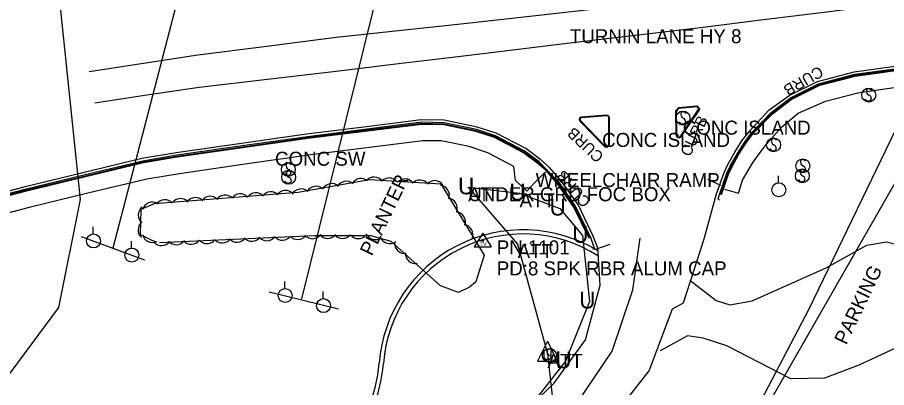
# Model space of a CAD drawing. Extents: x 978516 to 993312, y 1836504 to 1846212.
# Drawn here: x 982053.5 to 982364.1, y 1842469.1 to 1842601.2 of the extents above; entities that cross this region are included whole.
import ezdxf

# ---------------------------------------------------------------- set-up
doc = ezdxf.new("R2010")
doc.units = 0
for name, color, linetype in [('Default', 7, 'Continuous'), ('R_Proposed Road', 7, 'Continuous'), ('S_CURB', 7, 'Continuous'), ('S_CURB_ANNOT', 7, 'Continuous'), ('S_EDGE_CONCRETE', 7, 'Continuous'), ('S_EDGE_PAVEMENT', 7, 'Continuous'), ('S_FIBER_OPTIC_CABLE', 7, 'Continuous'), ('S_FIBER_OPTIC_CABLE_ANNOT', 7, 'Continuous'), ('S_GAS_UTILITIES', 7, 'Continuous'), ('S_MISC_STRUCTURES_ANNOT', 7, 'Continuous'), ('S_PARKING', 7, 'Continuous'), ('S_PARKING_ANNOT', 7, 'Continuous'), ('S_PAVEMENT_CROWN', 7, 'Continuous'), ('S_SECONDARY_CTL', 7, 'Continuous'), ('S_SECONDARY_CTL_ANNOT', 7, 'Continuous'), ('S_SIDEWALK', 7, 'Continuous'), ('S_SIGN', 7, 'Continuous'), ('S_SURVEY_TEXT_ANNOT', 7, 'Continuous'), ('S_TREE', 7, 'Continuous'), ('S_TREE_ANNOT', 7, 'Continuous'), ('S_UNDERGROUND_CABLE', 7, 'Continuous'), ('S_UNDERGROUND_CABLE_ANNOT', 7, 'Continuous'), ('S_UTILITY_POLE', 7, 'Continuous'), ('S_UTILITY_POLE_ANNOT', 7, 'Continuous'), ('S_UTL_PT_SYM', 7, 'Continuous'), ('S_WATER_UTILITIES', 7, 'Continuous')]:
    doc.layers.add(name, color=color, linetype=linetype)

msp = doc.modelspace()

# ---------------------------------------------------------------- linework, layer by layer
at = {"layer": 'R_Proposed Road'}
for centre, radius, start, end in [((982234.18, 1842473.89), 51.5, 58.5999, 175.7242), ((982234.18, 1842473.89), 50, 57.398, 175.7242), ((982134.45, 1842481.35), 48.5, 279.6107, 355.7242), ((982134.45, 1842481.35), 50, 279.6107, 355.7242)]:
    msp.add_arc(centre, radius, start, end, dxfattribs=at)
at = {"layer": 'S_CURB'}
for points in [[(982304.42, 1842535.98), (982303.95, 1842536.4), (982304.37, 1842537.95), (982307.03, 1842545.57), (982308.22, 1842548.13), (982310.81, 1842552.61), (982313.37, 1842556.57), (982315.95, 1842560.09), (982322.81, 1842567.3), (982329.76, 1842572.5), (982339.82, 1842577.44), (982352.71, 1842580.95), (982369.73, 1842583.25), (982386.76, 1842585.55), (982400.02, 1842587.44), (982413.29, 1842589.33), (982426.56, 1842591.21), (982439.83, 1842593.1), (982442.85, 1842593.45), (982466.9, 1842597.19), (982484.96, 1842599.99)], [(982304.87, 1842538.03), (982307.35, 1842545.41), (982308.61, 1842548.09), (982311.06, 1842552.48), (982313.43, 1842556.24), (982316.2, 1842559.9), (982323.1, 1842567.03), (982329.85, 1842572.11), (982340.17, 1842577.24), (982352.8, 1842580.52), (982368.16, 1842582.67), (982383.51, 1842584.81), (982387.48, 1842585.26), (982387.87, 1842584.87), (982400.75, 1842586.68), (982413.62, 1842588.48), (982426.5, 1842590.28), (982439.37, 1842592.09), (982439.81, 1842592.52), (982442.92, 1842593.1), (982466.98, 1842596.86), (982485.01, 1842599.68)], [(982305.15, 1842537.93), (982307.63, 1842545.3), (982308.88, 1842547.95), (982311.31, 1842552.33), (982313.68, 1842556.07), (982316.43, 1842559.7), (982323.3, 1842566.8), (982330, 1842571.85), (982340.27, 1842576.96), (982352.85, 1842580.23), (982368.2, 1842582.37), (982383.55, 1842584.51), (982387.37, 1842584.94), (982387.77, 1842584.55), (982400.7, 1842586.37), (982413.64, 1842588.18), (982426.58, 1842589.99), (982439.51, 1842591.81), (982439.96, 1842592.25), (982442.97, 1842592.8), (982467.03, 1842596.57), (982485.05, 1842599.39)], [(982259.19, 1842518.42), (982259.74, 1842518.67), (982258.56, 1842522.25), (982252.99, 1842533.8), (982247.1, 1842542.32), (982242.73, 1842546.82), (982239.93, 1842549.63), (982234.65, 1842553.59), (982224.32, 1842558.97), (982217.61, 1842561.18), (982205.98, 1842563.54), (982197.98, 1842563.75), (982177.6, 1842561.18), (982157.22, 1842558.62), (982133.89, 1842555.31), (982110.55, 1842552.01), (982098.38, 1842549.94), (982077.29, 1842544.84), (982056.2, 1842539.74), (982040.03, 1842535.57), (982023.85, 1842531.4), (982010.37, 1842526.53)], [(982258.14, 1842522.38), (982252.66, 1842533.58), (982246.8, 1842542.04), (982242.63, 1842546.71), (982239.63, 1842549.31), (982234.53, 1842553.16), (982224.16, 1842558.57), (982217.46, 1842560.73), (982205.96, 1842563.14), (982197.94, 1842563.29), (982177.62, 1842560.77), (982157.3, 1842558.25), (982133.93, 1842554.92), (982110.55, 1842551.6), (982098.49, 1842549.56), (982077.38, 1842544.46), (982056.27, 1842539.36), (982040.02, 1842535.15), (982023.78, 1842530.95), (982010.67, 1842526.29)], [(982257.87, 1842522.25), (982252.4, 1842533.42), (982246.57, 1842541.85), (982242.42, 1842546.5), (982239.44, 1842549.08), (982234.37, 1842552.91), (982224.04, 1842558.3), (982217.38, 1842560.44), (982205.92, 1842562.84), (982197.95, 1842562.99), (982177.65, 1842560.47), (982157.34, 1842557.95), (982133.97, 1842554.63), (982110.6, 1842551.31), (982098.55, 1842549.27), (982077.45, 1842544.17), (982056.34, 1842539.07), (982040.11, 1842534.87), (982023.87, 1842530.66), (982010.77, 1842526.01)], [(982304.83, 1842541.16), (982300.18, 1842543.39)], [(982259.86, 1842518.36), (982265.4, 1842520.26)]]:
    msp.add_lwpolyline(points, dxfattribs=at)
at = {"layer": 'S_EDGE_CONCRETE'}
for points in [[(982296.89, 1842568.55), (982290.22, 1842558.52), (982289.72, 1842558.4), (982289.31, 1842558.68), (982289.11, 1842559.42), (982288.99, 1842567.43), (982289.23, 1842567.9), (982289.54, 1842568.31), (982289.98, 1842568.79), (982296.19, 1842569.34), (982296.68, 1842569.11)], [(982254.99, 1842565.39), (982254.7, 1842565.26), (982254.56, 1842564.89), (982254.7, 1842564.38), (982263.5, 1842555.21), (982264.15, 1842555.14), (982264.63, 1842555.46), (982264.82, 1842555.96), (982264.85, 1842565.41), (982264.6, 1842565.94), (982264.1, 1842566.1)]]:
    msp.add_lwpolyline(points, close=True, dxfattribs=at)
at = {"layer": 'S_EDGE_PAVEMENT'}
for points in [[(982271.49, 1842465.17), (982279.26, 1842474.99), (982287.62, 1842497.14), (982291.52, 1842499.32), (982298.92, 1842522.18), (982303.37, 1842538.19), (982306.09, 1842545.8), (982307.37, 1842548.71), (982309.85, 1842553.14), (982312.38, 1842557.14), (982315.19, 1842560.76), (982322.07, 1842568.05), (982329.33, 1842573.33), (982339.46, 1842578.35), (982352.52, 1842581.77), (982369.63, 1842584.15)], [(982234.99, 1842460.83), (982245.17, 1842470.57), (982256.48, 1842486.16), (982261.73, 1842505.61), (982260.95, 1842518.88), (982259.32, 1842523.06), (982253.86, 1842534.39), (982247.8, 1842542.91), (982243.65, 1842547.62), (982240.57, 1842550.39), (982235.16, 1842554.44), (982224.59, 1842559.92), (982217.79, 1842562.07), (982206.04, 1842564.55), (982197.85, 1842564.63), (982177.37, 1842562.04), (982156.9, 1842559.46), (982133.58, 1842556.15), (982110.26, 1842552.85), (982098.06, 1842550.78), (982076.95, 1842545.7), (982055.83, 1842540.62), (982039.78, 1842536.44)]]:
    msp.add_lwpolyline(points, dxfattribs=at)
for points in [[(982297.27, 1842568.3), (982290.3, 1842558.27), (982289.74, 1842558.15), (982289.15, 1842558.57), (982288.87, 1842559.44), (982288.81, 1842567.48), (982288.95, 1842568.06), (982289.35, 1842568.55), (982289.88, 1842569.02), (982296.29, 1842569.61), (982296.9, 1842569.15)], [(982254.92, 1842565.63), (982254.44, 1842565.36), (982254.29, 1842564.91), (982254.51, 1842564.2), (982263.43, 1842555), (982264.27, 1842554.84), (982264.81, 1842555.32), (982265.07, 1842555.91), (982265.06, 1842565.46), (982264.72, 1842566.06), (982264.1, 1842566.33)]]:
    msp.add_lwpolyline(points, close=True, dxfattribs=at)
at = {"layer": 'S_FIBER_OPTIC_CABLE'}
for p, q in [((982066.22, 1842629.69), (982075.94, 1842536.16)), ((982214.61, 1842540.59), (982232.29, 1842520.3)), ((982075.94, 1842536.16), (982068.23, 1842497.67)), ((982232.29, 1842520.3), (982242.92, 1842481.09)), ((982068.23, 1842497.67), (982015.93, 1842427.3)), ((982242.92, 1842481.09), (982252.37, 1842398.07))]:
    msp.add_line(p, q, dxfattribs=at)
at = {"layer": 'S_GAS_UTILITIES'}
msp.add_line((982369.88, 1842547.06), (982296.84, 1842419.66), dxfattribs=at)
at = {"layer": 'S_PARKING'}
msp.add_lwpolyline([(982293.76, 1842507.44), (982303.23, 1842500.15), (982308.05, 1842498.57), (982316.13, 1842500.08), (982342.48, 1842511.76), (982357.09, 1842519.89), (982364.05, 1842521.14), (982373.29, 1842518.79), (982390.17, 1842513.46), (982395.32, 1842485.93), (982368.86, 1842483.8), (982354.21, 1842477.11), (982341.96, 1842472.46), (982329.84, 1842472.23), (982307.08, 1842483.95), (982298.56, 1842486.71), (982292.94, 1842487.52), (982283.26, 1842482.24)], dxfattribs=at)
at = {"layer": 'S_PAVEMENT_CROWN'}
for points in [[(982079.21, 1842581.93), (982098.6, 1842584.89), (982117.98, 1842587.85), (982142.7, 1842590.98), (982167.42, 1842594.11), (982189.71, 1842596.53), (982212, 1842598.94), (982232.32, 1842601.19), (982252.65, 1842603.44), (982274.49, 1842605.87), (982296.34, 1842608.3), (982319.07, 1842611.15), (982341.81, 1842614), (982363.48, 1842616.91), (982385.15, 1842619.83)], [(982081.18, 1842570.71), (982099.85, 1842573.5), (982118.52, 1842576.3), (982142.96, 1842579.15), (982167.41, 1842582), (982189.68, 1842584.69), (982211.96, 1842587.39), (982232.45, 1842589.86), (982252.95, 1842592.33), (982275.29, 1842594.95), (982297.63, 1842597.57), (982320.17, 1842600.41), (982342.71, 1842603.24), (982364.35, 1842606.03)], [(982252.96, 1842462.67), (982266.06, 1842482.04), (982273.46, 1842504), (982276.01, 1842522.41)]]:
    msp.add_lwpolyline(points, dxfattribs=at)
at = {"layer": 'S_SECONDARY_CTL'}
for p, q in [((982219.82, 1842524.23), (982216.81, 1842519.27)), ((982219.82, 1842524.23), (982222.77, 1842519.27)), ((982216.81, 1842519.27), (982222.77, 1842519.27))]:
    msp.add_line(p, q, dxfattribs=at)
for radius in [0.311, 0.183, 0.103]:
    msp.add_circle((982219.82, 1842521.62), radius, dxfattribs=at)
at = {"layer": 'S_SIDEWALK'}
for points in [[(982306.16, 1842539.88), (982311.2, 1842538.43), (982312.63, 1842543.13), (982316.18, 1842549.13), (982318.91, 1842552.93), (982321.14, 1842555.84), (982326.7, 1842562.15), (982332.46, 1842566.98), (982342.25, 1842571.33), (982353.84, 1842574.33), (982369.23, 1842576.49), (982384.63, 1842578.66), (982394.09, 1842579.74)], [(982242.23, 1842546.07), (982238.2, 1842542.03), (982235.58, 1842539.23), (982231.48, 1842542.98), (982230.94, 1842547.98), (982221.67, 1842552.91), (982215.01, 1842555.06), (982204.98, 1842557.14), (982198.45, 1842557.16), (982178.45, 1842554.67), (982158.45, 1842552.18), (982134.95, 1842548.77), (982111.45, 1842545.35), (982099.78, 1842543.51), (982078.75, 1842538.41), (982057.72, 1842533.3), (982041.95, 1842529.21), (982026.19, 1842525.12), (982012.24, 1842520.07)]]:
    msp.add_lwpolyline(points, dxfattribs=at)
at = {"layer": 'S_SIGN'}
for centre in [(982357.73, 1842573.48), (982291.35, 1842565.28), (982323.74, 1842555.7), (982334.16, 1842548.23), (982150.36, 1842546.93), (982150.47, 1842544.14), (982334, 1842544.65), (982243.62, 1842480.56)]:
    msp.add_circle(centre, 2.49, dxfattribs=at)
for centre, radius, start, end in [((982358.41, 1842574.8), 1.5, 167.1196, 241.9813), ((982357.8, 1842574.75), 0.95, 16.5258, 156.8957), ((982357.57, 1842572.66), 1.28, 204.641, 335.359), ((982357.31, 1842572.14), 1.4, 358.6529, 73.7063), ((982292.04, 1842566.6), 1.5, 167.1196, 241.9813), ((982291.43, 1842566.55), 0.95, 16.5258, 156.8957), ((982290.94, 1842563.94), 1.4, 358.6529, 73.7063), ((982291.2, 1842564.45), 1.28, 204.641, 335.359), ((982324.42, 1842557.03), 1.5, 167.1196, 241.9813), ((982323.81, 1842556.97), 0.95, 16.5258, 156.8957), ((982323.58, 1842554.88), 1.28, 204.641, 335.359), ((982323.32, 1842554.36), 1.4, 358.6529, 73.7063), ((982334.85, 1842549.55), 1.5, 167.1196, 241.9813), ((982334.24, 1842549.5), 0.95, 16.5258, 156.8957), ((982151.04, 1842548.26), 1.5, 167.1196, 241.9813), ((982150.43, 1842548.2), 0.95, 16.5258, 156.8957), ((982149.95, 1842545.59), 1.4, 358.6529, 73.7063), ((982334.01, 1842547.4), 1.28, 204.641, 335.359), ((982334.07, 1842545.92), 0.95, 16.5258, 156.8957), ((982333.75, 1842546.89), 1.4, 358.6529, 73.7063), ((982150.2, 1842546.11), 1.28, 204.641, 335.359), ((982151.16, 1842545.46), 1.5, 167.1196, 241.9813), ((982150.55, 1842545.41), 0.95, 16.5258, 156.8957), ((982150.06, 1842542.8), 1.4, 358.6529, 73.7063), ((982333.84, 1842543.83), 1.28, 204.641, 335.359), ((982334.68, 1842545.98), 1.5, 167.1196, 241.9813), ((982333.59, 1842543.31), 1.4, 358.6529, 73.7063), ((982150.32, 1842543.32), 1.28, 204.641, 335.359), ((982244.3, 1842481.89), 1.5, 167.1196, 241.9813), ((982243.69, 1842481.83), 0.95, 16.5258, 156.8957), ((982243.46, 1842479.74), 1.28, 204.641, 335.359), ((982243.2, 1842479.22), 1.4, 358.6529, 73.7063)]:
    msp.add_arc(centre, radius, start, end, dxfattribs=at)
at = {"layer": 'S_TREE'}
msp.add_lwpolyline([(982103.24, 1842520.85), (982097.54, 1842523.59), (982097.78, 1842532.74), (982102.52, 1842534.82), (982153.85, 1842538.82), (982179.34, 1842543.29), (982204.82, 1842541.83), (982220.29, 1842516.39), (982217.3, 1842506.79), (982215.07, 1842504.95), (982211.21, 1842502.96), (982204.67, 1842505.41), (982187.15, 1842521.21), (982179.79, 1842523.25), (982159.74, 1842523.23), (982104.35, 1842520.69)], dxfattribs=at)
for centre, major_axis, ratio, start_param, end_param in [((982176.3, 1842540.05), (-1.06, 3.49), 0.999933, 5.275363, 7.048563), ((982180.94, 1842540.57), (-3.64, 0.21), 0.999998, 3.825789, 5.598989), ((982186.37, 1842540.25), (-3.64, 0.21), 0.999998, 3.825789, 5.598989), ((982192.01, 1842539.9), (-3.64, 0.21), 0.999998, 3.825788, 5.598989), ((982160.28, 1842537.28), (-1.06, 3.49), 0.999933, 5.275363, 7.048563), ((982165.84, 1842538.22), (-1.06, 3.49), 0.999933, 5.275363, 7.048563), ((982171.11, 1842539.07), (-1.06, 3.49), 0.999933, 5.275363, 7.048563), ((982197.33, 1842539.52), (-3.64, 0.21), 0.999998, 3.825788, 5.598989), ((982202.61, 1842539.29), (-3.64, 0.21), 0.999998, 3.825788, 5.598989), ((982204.26, 1842537.69), (-1.89, 3.11), 0.999993, 3.825789, 5.598989), ((982122.46, 1842533.7), (-1.32, 3.4), 0.999982, 5.10472, 6.87792), ((982127.75, 1842534.15), (-1.32, 3.4), 0.999982, 5.104719, 6.87792), ((982133.17, 1842534.57), (-1.32, 3.4), 0.999982, 5.104719, 6.87792), ((982138.8, 1842534.98), (-1.32, 3.4), 0.999982, 5.10472, 6.87792), ((982144.13, 1842535.32), (-1.32, 3.4), 0.999982, 5.10472, 6.87792), ((982149.39, 1842535.8), (-1.32, 3.4), 0.999982, 5.10472, 6.87792), ((982154.92, 1842536.34), (-1.06, 3.49), 0.999933, 5.275363, 7.048563), ((982101.83, 1842531.65), (1.38, -3.37), 0.999776, 2.27906, 4.05226), ((982106.24, 1842532.47), (-1.32, 3.4), 0.999982, 5.104719, 6.87792), ((982111.88, 1842532.88), (-1.32, 3.4), 0.999982, 5.10472, 6.87792), ((982117.2, 1842533.22), (-1.32, 3.4), 0.999982, 5.10472, 6.87792), ((982207.09, 1842533.04), (-1.89, 3.11), 0.999993, 3.825789, 5.598989), ((982100.39, 1842530.63), (-3.51, -0.97), 0.999938, 5.101182, 6.874383), ((982209.99, 1842528.2), (-1.89, 3.11), 0.999993, 3.825788, 5.598989), ((982100.32, 1842525.34), (-3.51, -0.97), 0.999938, 5.101182, 6.874383), ((982212.7, 1842523.6), (-1.89, 3.11), 0.999993, 3.825788, 5.598989), ((982101.85, 1842524.47), (-1.2, -3.44), 0.999579, 5.285148, 7.058349), ((982115.64, 1842523.87), (-0.51, 3.61), 0.999806, 2.161129, 3.934329), ((982121.28, 1842524.1), (-0.51, 3.61), 0.999806, 2.161129, 3.934329), ((982126.72, 1842524.34), (-0.51, 3.61), 0.999806, 2.161129, 3.934329), ((982132.01, 1842524.62), (-0.51, 3.61), 0.999806, 2.161129, 3.934329), ((982137.29, 1842524.94), (-0.51, 3.61), 0.999806, 2.161129, 3.934329), ((982142.62, 1842525.11), (-0.51, 3.61), 0.999806, 2.161129, 3.934329), ((982148.26, 1842525.33), (-0.51, 3.61), 0.999806, 2.161129, 3.934329), ((982153.7, 1842525.58), (-0.51, 3.61), 0.999806, 2.161129, 3.934329), ((982158.99, 1842525.86), (-0.51, 3.61), 0.999806, 2.161129, 3.934329), ((982164.39, 1842525.97), (3.64, 0), 0.999998, 3.825788, 5.598988), ((982169.73, 1842525.9), (3.64, 0), 0.999998, 3.825788, 5.598988), ((982175.37, 1842525.87), (3.64, 0), 0.999998, 3.825789, 5.598989), ((982181.48, 1842525.51), (3.51, -0.97), 0.999996, 3.825789, 5.598989), ((982186.6, 1842524.13), (3.51, -0.97), 0.999996, 3.825788, 5.598989), ((982105.04, 1842523.38), (-0.51, 3.61), 0.999806, 2.161129, 3.934329), ((982110.31, 1842523.7), (-0.51, 3.61), 0.999806, 2.161129, 3.934329), ((982191.94, 1842520.58), (2.71, -2.44), 0.999993, 3.825788, 5.598989), ((982195.85, 1842516.95), (2.71, -2.44), 0.999993, 3.825788, 5.598989)]:
    msp.add_ellipse(centre, major_axis=major_axis, ratio=ratio, start_param=start_param, end_param=end_param, dxfattribs=at)
at = {"layer": 'S_UNDERGROUND_CABLE'}
for p, q in [((982214.61, 1842540.59), (982232.97, 1842538.41)), ((982232.97, 1842538.41), (982247.33, 1842533.03)), ((982247.33, 1842533.03), (982255.43, 1842523.31)), ((982255.43, 1842523.31), (982257.94, 1842499.84)), ((982257.94, 1842499.84), (982249.39, 1842478.52)), ((982242.92, 1842485.63), (982239.4, 1842478.54)), ((982242.92, 1842485.63), (982246.41, 1842478.54)), ((982241.72, 1842479.78), (982241.72, 1842482.22)), ((982244.09, 1842482.22), (982244.09, 1842479.78)), ((982249.39, 1842478.52), (982237.35, 1842463.2)), ((982239.4, 1842478.54), (982246.41, 1842478.54)), ((982242.34, 1842479.12), (982241.72, 1842479.78)), ((982243.54, 1842479.12), (982242.34, 1842479.12)), ((982244.09, 1842479.78), (982243.54, 1842479.12))]:
    msp.add_line(p, q, dxfattribs=at)
at = {"layer": 'S_UTILITY_POLE'}
for p, q in [((982325.47, 1842542.19), (982325.47, 1842544.67)), ((982080.6, 1842523.92), (982080.6, 1842526.4)), ((982094.28, 1842518.89), (982094.28, 1842521.37)), ((982149.09, 1842504.46), (982149.09, 1842506.94)), ((982162.78, 1842500.84), (982162.78, 1842503.32))]:
    msp.add_line(p, q, dxfattribs=at)
for points in [[(982155.2, 1842500.71), (982199.63, 1842680.02), (982312.05, 1842830.61), (982495.42, 1843091.36)], [(982087.73, 1842518.89), (982185.62, 1842894.68)], [(982099.05, 1842514.5), (982076.42, 1842522.82)], [(982168.25, 1842497.06), (982143.47, 1842503.08)]]:
    msp.add_lwpolyline(points, dxfattribs=at)
for centre in [(982325.62, 1842539.68), (982080.74, 1842521.4), (982094.42, 1842516.37), (982149.24, 1842501.94), (982162.92, 1842498.32)]:
    msp.add_circle(centre, 2.5, dxfattribs=at)
at = {"layer": 'S_UTL_PT_SYM'}
for points in [[(982214.61, 1842540.59), (982214.61, 1842540.64), (982214.61, 1842540.59), (982214.56, 1842540.59), (982214.61, 1842540.59), (982214.61, 1842540.54), (982214.61, 1842540.59), (982214.66, 1842540.59)], [(982075.94, 1842536.16), (982075.94, 1842536.21), (982075.94, 1842536.16), (982075.89, 1842536.16), (982075.94, 1842536.16), (982075.94, 1842536.11), (982075.94, 1842536.16), (982075.99, 1842536.16)], [(982232.29, 1842520.3), (982232.29, 1842520.35), (982232.29, 1842520.3), (982232.24, 1842520.3), (982232.29, 1842520.3), (982232.29, 1842520.25), (982232.29, 1842520.3), (982232.34, 1842520.3)], [(982068.23, 1842497.67), (982068.23, 1842497.72), (982068.23, 1842497.67), (982068.18, 1842497.67), (982068.23, 1842497.67), (982068.23, 1842497.62), (982068.23, 1842497.67), (982068.28, 1842497.67)], [(982336.29, 1842497.04), (982336.29, 1842497.09), (982336.29, 1842497.04), (982336.24, 1842497.04), (982336.29, 1842497.04), (982336.29, 1842496.99), (982336.29, 1842497.04), (982336.34, 1842497.04)], [(982242.92, 1842481.09), (982242.92, 1842481.14), (982242.92, 1842481.09), (982242.87, 1842481.09), (982242.92, 1842481.09), (982242.92, 1842481.04), (982242.92, 1842481.09), (982242.97, 1842481.09)]]:
    msp.add_lwpolyline(points, dxfattribs=at)
at = {"layer": 'S_WATER_UTILITIES'}
for p, q in [((982370.72, 1842568.26), (982336.29, 1842497.04)), ((982336.29, 1842497.04), (982296.15, 1842420.28))]:
    msp.add_line(p, q, dxfattribs=at)

# ---------------------------------------------------------------- texts
at = {"layer": 'Default'}
for p in [(982210.98, 1842538.04), (982229.34, 1842535.86), (982243.7, 1842530.48), (982251.8, 1842520.77), (982254.31, 1842497.3), (982245.76, 1842475.97)]:
    msp.add_text('U', height=6, dxfattribs=at).set_placement(p)
at = {"layer": 'S_CURB_ANNOT'}
for rotation, p in [(209.734, (982340, 1842584)), (64.3687, (982293.82, 1842551.19)), (136.5441, (982263.34, 1842551.9)), (130.496, (982258.66, 1842535.53))]:
    msp.add_text('CURB', height=4, rotation=rotation, dxfattribs=at).set_placement(p)
at = {"layer": 'S_FIBER_OPTIC_CABLE_ANNOT'}
msp.add_text('ATT', height=5, dxfattribs=at).set_placement((982232.29, 1842515.3))
at = {"layer": 'S_MISC_STRUCTURES_ANNOT'}
msp.add_text('UNDER GRD FOC BOX', height=5, dxfattribs=at).set_placement((982214.61, 1842535.59))
at = {"layer": 'S_PARKING_ANNOT'}
msp.add_text('PARKING', height=5, rotation=64.3321, dxfattribs=at).set_placement((982349.67, 1842484.04))
at = {"layer": 'S_SECONDARY_CTL'}
msp.add_text('TV', height=1.5, dxfattribs=at).set_placement((982218.61, 1842519.61))
at = {"layer": 'S_SECONDARY_CTL_ANNOT'}
for s, p in [('PN:1101', (982224.82, 1842516.62)), ('PD:8 SPK RBR ALUM CAP', (982224.82, 1842509.12))]:
    msp.add_text(s, height=5, dxfattribs=at).set_placement(p)
at = {"layer": 'S_SURVEY_TEXT_ANNOT'}
for s, p in [('TURNIN LANE HY 8', (982250.95, 1842591.98)), ('CONC ISLAND', (982291.3, 1842559.34)), ('CONC ISLAND', (982262.48, 1842554.96)), ('CONC SW', (982145.6, 1842548.25)), ('WHEELCHAIR RAMP', (982238.73, 1842540.64))]:
    msp.add_text(s, height=5, dxfattribs=at).set_placement(p)
at = {"layer": 'S_TREE_ANNOT'}
msp.add_text('PLANTER', height=5, rotation=64.3321, dxfattribs=at).set_placement((982180.19, 1842515.78))
at = {"layer": 'S_UNDERGROUND_CABLE_ANNOT'}
for p in [(982214.61, 1842535.59), (982232.97, 1842533.41)]:
    msp.add_text('ATT', height=5, dxfattribs=at).set_placement(p)
at = {"layer": 'S_UTILITY_POLE_ANNOT'}
msp.add_text('ATT', height=5, dxfattribs=at).set_placement((982242.92, 1842476.09))

doc.saveas('drawing.dxf')
